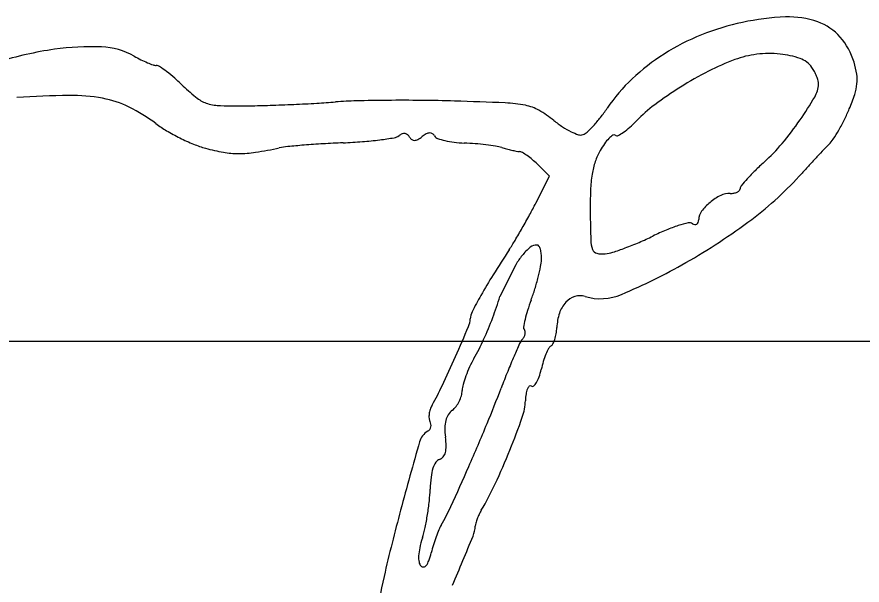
# Model space of a CAD drawing. Extents: x -8.2 to 38.5, y -0.1 to 21.9.
# Drawn here: x 26.0414 to 26.3296, y 8.4975 to 8.6913 of the extents above; entities that cross this region are included whole.
import ezdxf

# ---------------------------------------------------------------- set-up
doc = ezdxf.new("R2010")
doc.units = 0
doc.layers.add('GM_X_Adjacent_County', color=7, linetype='Continuous')
doc.layers.add('GM_X_Township', color=7, linetype='Continuous')

msp = doc.modelspace()

# ---------------------------------------------------------------- linework, layer by layer
at = {"layer": 'GM_X_Adjacent_County'}
msp.add_line((26.21158571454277, 8.606806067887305), (26.206111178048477, 8.595901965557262), dxfattribs=at)
msp.add_lwpolyline([(26.21835196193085, 8.62781987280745), (26.222996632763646, 8.637033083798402), (26.218903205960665, 8.641096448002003)], dxfattribs=at)
for centre, radius, start, end in [((26.30678146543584, 8.605551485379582), 0.08579404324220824, 102.06902987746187, 111.86476391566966), ((26.30708514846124, 8.60413104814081), 0.08724658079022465, 92.35311705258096, 102.06901102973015), ((26.30470091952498, 8.662151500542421), 0.029177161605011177, 70.36628057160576, 92.35309904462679), ((26.308306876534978, 8.67225938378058), 0.018445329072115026, 41.31622128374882, 70.36627290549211), ((26.303868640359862, 8.612810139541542), 0.0779727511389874, 111.86473057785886, 122.38852122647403), ((26.30511274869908, 8.66945170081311), 0.0226980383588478, 16.448840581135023, 41.31616526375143), ((26.066668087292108, 8.594262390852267), 0.08691071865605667, 87.61351471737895, 98.22032215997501), ((26.06925427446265, 8.656317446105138), 0.024801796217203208, 60.640754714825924, 87.61345156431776), ((26.072024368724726, 8.55718649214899), 0.12437152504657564, 98.22038537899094, 107.25216807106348), ((26.10521751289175, 8.720248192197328), 0.04855006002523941, 240.64075206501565, 243.6685432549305), ((26.30078038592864, 8.617678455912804), 0.07220752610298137, 122.38845765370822, 133.3337067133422), ((26.29753640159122, 8.646420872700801), 0.03237562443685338, 96.77017312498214, 110.46130548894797), ((26.298028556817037, 8.642275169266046), 0.03655043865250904, 84.26941402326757, 96.77017114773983), ((26.298738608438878, 8.649350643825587), 0.029439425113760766, 70.60821813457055, 84.26943429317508), ((26.101758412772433, 8.713258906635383), 0.04075163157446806, 243.66854848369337, 247.12116012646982), ((26.10001010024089, 8.709116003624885), 0.03625493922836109, 247.1212832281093, 250.40273203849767), ((26.08906764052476, 8.678381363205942), 0.0036304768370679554, 250.40270027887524, 268.1843171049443), ((26.08888421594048, 8.67259511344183), 0.002158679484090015, 55.90342550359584, 88.18434415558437), ((26.315229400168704, 8.599001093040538), 0.08298864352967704, 110.46128076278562, 117.22045152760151), ((26.305796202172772, 8.669400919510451), 0.008183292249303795, 35.201093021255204, 70.60828042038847), ((26.296686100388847, 8.666963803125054), 0.03148427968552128, 8.840453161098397, 16.448828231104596), ((26.060290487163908, 8.630356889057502), 0.05316523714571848, 52.740913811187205, 55.90344009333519), ((26.05995593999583, 8.629916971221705), 0.05371791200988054, 48.93162520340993, 52.74098532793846), ((26.338559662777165, 8.553644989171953), 0.13399332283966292, 117.22042183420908, 121.94138458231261), ((26.300986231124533, 8.666007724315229), 0.01406968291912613, 28.256438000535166, 35.2010812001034), ((26.299329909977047, 8.665117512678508), 0.015950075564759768, 21.93533216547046, 28.256432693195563), ((26.31481183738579, 8.669782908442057), 0.013140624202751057, 354.22494872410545, 8.840507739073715), ((26.043108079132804, 8.610582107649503), 0.0793633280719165, 46.08842188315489, 48.93175094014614), ((26.292351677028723, 8.626612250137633), 0.059925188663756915, 133.33370760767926, 145.92129366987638), ((26.301302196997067, 8.665911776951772), 0.013823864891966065, 15.371501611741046, 21.935344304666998), ((26.31097588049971, 8.668571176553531), 0.003791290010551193, 358.1843617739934, 15.371513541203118), ((26.143580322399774, 8.714946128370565), 0.06550392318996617, 226.088500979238, 231.66915257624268), ((26.334857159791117, 8.559583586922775), 0.12699507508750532, 121.94134727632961, 126.71843578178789), ((26.30535295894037, 8.668749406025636), 0.009417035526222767, 329.637447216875, 358.1844481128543), ((26.31129216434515, 8.670138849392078), 0.016678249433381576, 341.6470484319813, 354.22503778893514), ((26.063175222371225, 8.356137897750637), 0.30843256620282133, 90.73942684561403, 94.04172701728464), ((26.05994732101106, 8.606240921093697), 0.05830871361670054, 79.397450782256, 90.73939310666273), ((26.06421235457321, 8.629025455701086), 0.03512843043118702, 63.834631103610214, 79.3974100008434), ((26.10938602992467, 8.671696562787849), 0.01036977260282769, 231.66923674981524, 253.4587061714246), ((26.210273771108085, 8.724448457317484), 0.11960975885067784, 325.1937171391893, 329.6374791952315), ((26.261331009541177, 8.686713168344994), 0.06931687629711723, 337.2823191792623, 341.6470422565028), ((26.054962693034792, 8.610198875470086), 0.05610452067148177, 52.875922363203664, 63.83466237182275), ((26.11125349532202, 8.67798436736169), 0.01692903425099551, 253.45869822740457, 268.83919307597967), ((26.11697616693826, 8.960395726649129), 0.2993983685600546, 268.83914295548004, 270.7365066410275), ((26.11617325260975, 9.022873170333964), 0.36188097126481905, 270.7364680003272, 271.8337883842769), ((26.106593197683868, 9.322091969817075), 0.6612530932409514, 271.83379642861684, 272.53257359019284), ((26.10726770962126, 9.306821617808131), 0.6459678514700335, 272.53265371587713, 273.2344102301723), ((26.127786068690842, 8.943735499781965), 0.28230243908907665, 273.23442131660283, 274.5373133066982), ((26.160496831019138, 8.531538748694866), 0.13119019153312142, 91.43141029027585, 94.53733892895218), ((26.172131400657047, 8.065938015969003), 0.5969362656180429, 90.42256505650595, 91.43142262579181), ((26.17264358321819, 7.996518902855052), 0.6663572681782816, 89.41762044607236, 90.42258197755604), ((26.17360947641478, 8.091529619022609), 0.5713416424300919, 88.28983237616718, 89.41763339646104), ((26.152649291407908, 7.389511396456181), 1.273672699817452, 87.5115258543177, 88.28982873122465), ((26.20593496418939, 8.615613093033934), 0.046413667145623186, 78.94754310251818, 87.51156565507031), ((26.211880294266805, 8.646050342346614), 0.01540120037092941, 60.54347714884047, 78.94755549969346), ((26.194416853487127, 8.692866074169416), 0.058315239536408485, 322.0899124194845, 325.9212680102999), ((26.28807098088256, 8.622309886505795), 0.04874205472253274, 126.71840564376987, 136.4832562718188), ((26.201633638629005, 8.627907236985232), 0.036237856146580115, 50.83314670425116, 60.54355016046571), ((26.268698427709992, 8.68362864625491), 0.061329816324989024, 333.554748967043, 337.2823128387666), ((26.111380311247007, 8.68473123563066), 0.037372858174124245, 232.87594042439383, 239.55359209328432), ((26.24714814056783, 8.683779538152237), 0.03582658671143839, 230.83319221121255, 236.66441473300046), ((26.20351447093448, 8.685781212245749), 0.04678432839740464, 317.57030736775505, 322.08990003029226), ((26.225703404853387, 8.681529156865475), 0.037261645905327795, 311.59529011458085, 316.48325393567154), ((26.216548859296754, 8.720086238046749), 0.11196739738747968, 320.0154758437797, 325.1936746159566), ((26.26430127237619, 8.685815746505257), 0.06624086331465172, 330.036374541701, 333.5547465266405), ((26.129539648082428, 8.715625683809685), 0.07320899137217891, 239.5535794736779, 243.5911390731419), ((26.182331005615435, 8.648994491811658), 0.0027429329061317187, 92.97552479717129, 118.30751492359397), ((26.18227027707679, 8.650162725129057), 0.001573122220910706, 57.147411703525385, 92.97536396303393), ((26.241839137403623, 8.675708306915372), 0.026165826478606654, 236.66444473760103, 244.0445684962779), ((26.23928978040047, 8.670470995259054), 0.02034099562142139, 244.04454461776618, 251.78523903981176), ((26.23316346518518, 8.654904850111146), 0.003962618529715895, 289.1780058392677, 313.2212473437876), ((26.208001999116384, 8.681679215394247), 0.04070450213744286, 313.2212190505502, 317.5703633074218), ((26.23945297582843, 8.664942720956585), 0.01568231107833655, 296.4039396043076, 304.1702731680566), ((26.236286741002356, 8.66960688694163), 0.021319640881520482, 304.1702892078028, 311.5952860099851), ((26.271343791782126, 8.681755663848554), 0.0581118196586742, 326.4802316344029, 330.0364098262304), ((26.129495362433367, 8.715536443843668), 0.07310936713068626, 243.59111755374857, 247.63005182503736), ((26.144743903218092, 8.83271437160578), 0.18449477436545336, 272.4501924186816, 274.5010973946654), ((26.149559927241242, 8.771535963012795), 0.12312709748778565, 274.5010974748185, 277.2779734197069), ((26.14806339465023, 8.783253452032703), 0.134939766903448, 277.27800119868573, 279.37657235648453), ((26.169408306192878, 8.653991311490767), 0.003927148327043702, 279.37654727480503, 306.345401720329), ((26.17422496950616, 8.647445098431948), 0.0042001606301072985, 109.92988084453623, 126.34541034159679), ((26.17351208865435, 8.649411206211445), 0.0021088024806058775, 82.44605937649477, 109.92988529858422), ((26.173553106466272, 8.649720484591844), 0.0017968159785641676, 52.1573228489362, 82.44619497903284), ((26.172991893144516, 8.64899808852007), 0.002711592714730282, 29.901846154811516, 52.15727015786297), ((26.177794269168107, 8.651759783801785), 0.002828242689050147, 209.9018581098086, 233.25671385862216), ((26.176967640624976, 8.650652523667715), 0.001446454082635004, 233.2567222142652, 271.80858528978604), ((26.17693415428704, 8.651713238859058), 0.002507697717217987, 271.80842367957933, 298.9833902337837), ((26.172673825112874, 8.659404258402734), 0.011299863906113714, 298.9835747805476, 307.87462524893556), ((26.185846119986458, 8.64246821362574), 0.010155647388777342, 118.30737280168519, 127.87456124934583), ((26.18183728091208, 8.649492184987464), 0.002371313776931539, 30.795077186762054, 57.14759523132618), ((26.185561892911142, 8.651712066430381), 0.0019646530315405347, 210.795097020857, 249.97840766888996), ((26.192682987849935, 8.671254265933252), 0.022763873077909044, 249.9784676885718, 256.4889541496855), ((26.19393830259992, 8.676478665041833), 0.028136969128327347, 256.48898939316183, 262.9910029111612), ((26.23367935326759, 8.653421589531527), 0.002392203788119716, 251.7852420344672, 289.17799583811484), ((26.253516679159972, 8.639742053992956), 0.014368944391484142, 135.21426117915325, 144.51215780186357), ((26.24942636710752, 8.643801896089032), 0.008605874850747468, 123.79942810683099, 135.21429978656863), ((26.245061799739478, 8.650321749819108), 0.0007599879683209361, 56.46687827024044, 123.79943057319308), ((26.24600529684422, 8.65174543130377), 0.0009479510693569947, 236.46693501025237, 296.40402299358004), ((26.30989518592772, 8.65621990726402), 0.011870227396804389, 314.9337330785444, 326.4802832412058), ((26.115713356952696, 8.682048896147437), 0.03689666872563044, 247.63002042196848, 254.36720867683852), ((26.122091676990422, 8.704842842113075), 0.06056620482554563, 254.36714361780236, 260.26226638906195), ((26.099093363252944, 8.799571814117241), 0.1562069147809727, 278.72811156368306, 281.75292389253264), ((26.13650923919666, 8.61973419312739), 0.02748172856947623, 95.6505782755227, 101.75296968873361), ((26.163705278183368, 8.344867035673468), 0.303691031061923, 94.60254686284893, 95.65059395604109), ((26.165688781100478, 8.320230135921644), 0.32840764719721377, 93.46331527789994, 94.60257517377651), ((26.16904693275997, 8.264746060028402), 0.3839932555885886, 92.45014150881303, 93.46335347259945), ((26.195424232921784, 8.688564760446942), 0.04031406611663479, 262.99097767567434, 267.9568277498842), ((26.190835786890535, 8.559948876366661), 0.08838363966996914, 85.5701700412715, 87.95679675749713), ((26.190386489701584, 8.554150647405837), 0.09419925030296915, 83.29484745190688, 85.57010269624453), ((26.191655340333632, 8.564943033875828), 0.0833325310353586, 81.02191976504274, 83.29488340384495), ((26.202240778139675, 8.631942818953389), 0.01550169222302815, 73.12345812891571, 81.02187596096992), ((26.221325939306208, 8.694852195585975), 0.05023895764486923, 253.12349996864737, 255.07609288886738), ((26.223303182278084, 8.702270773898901), 0.05791650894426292, 255.0760958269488, 256.8311458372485), ((26.22188507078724, 8.69621017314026), 0.051692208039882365, 256.8312383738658, 258.59591350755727), ((26.258458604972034, 8.635401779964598), 0.020879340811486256, 150.2224678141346, 161.60098941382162), ((26.264260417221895, 8.63208208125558), 0.027563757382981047, 144.51219504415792, 150.22248558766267), ((26.25383325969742, 8.688818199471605), 0.06330718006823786, 312.0794262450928, 320.0153852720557), ((26.59179257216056, 8.385084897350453), 0.37928457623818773, 136.50997925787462, 137.03457849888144), ((26.379146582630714, 8.586808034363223), 0.0861795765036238, 134.93368535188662, 136.50998198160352), ((26.11689045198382, 8.67453445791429), 0.029814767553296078, 260.2622136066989, 270.27961138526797), ((26.116844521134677, 8.683947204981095), 0.03922762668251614, 270.27960403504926, 278.7280484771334), ((26.213891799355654, 8.656582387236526), 0.011266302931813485, 258.5957483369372, 264.0614168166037), ((26.212441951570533, 8.642644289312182), 0.0027469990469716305, 60.630156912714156, 84.06144548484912), ((26.203800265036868, 8.627288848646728), 0.020367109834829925, 55.2818005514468, 60.63019257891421), ((26.201628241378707, 8.62415422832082), 0.02418070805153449, 49.96334466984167, 55.28172996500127), ((26.62323977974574, 8.355795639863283), 0.42225884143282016, 137.03460587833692, 137.55668411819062), ((26.199108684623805, 8.621155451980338), 0.028097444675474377, 45.21120508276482, 49.96332342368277), ((26.26500647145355, 8.633223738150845), 0.027779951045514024, 161.601024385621, 170.78680379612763), ((26.365456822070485, 8.565192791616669), 0.10325530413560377, 132.07944376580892, 134.46950785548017), ((26.573805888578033, 8.401003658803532), 0.35527022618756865, 137.55669516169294, 138.1509656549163), ((26.282303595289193, 8.63041813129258), 0.04530313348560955, 170.7868092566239, 177.74038238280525), ((26.338521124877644, 8.592632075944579), 0.06480473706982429, 134.46958524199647, 137.8578107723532), ((26.22020321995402, 8.717705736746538), 0.11942446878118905, 306.95196982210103, 318.15101882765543), ((26.344566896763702, 8.587161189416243), 0.07295838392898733, 137.85779870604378, 140.33058858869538), ((26.38537804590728, 8.626351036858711), 0.14845779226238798, 177.74039802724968, 180.6125996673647), ((26.28527033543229, 8.63520464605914), 0.004047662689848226, 279.6601987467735, 295.69832853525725), ((26.285927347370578, 8.633839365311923), 0.0025325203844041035, 295.6984153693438, 316.32312509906), ((26.28704999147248, 8.632767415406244), 0.00098029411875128, 316.3228908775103, 358.18438292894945), ((26.28967453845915, 8.632684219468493), 0.0016455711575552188, 140.33055505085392, 178.18437797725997), ((26.289478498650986, 8.613990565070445), 0.018304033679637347, 116.14006459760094, 129.68161128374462), ((26.284467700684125, 8.62420078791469), 0.006930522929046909, 88.18440569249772, 116.14002526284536), ((26.284887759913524, 8.637452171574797), 0.006327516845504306, 268.1843380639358, 279.66024915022), ((26.08184647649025, 8.696636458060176), 0.1528707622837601, 331.5454238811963, 333.24593140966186), ((26.289043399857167, 8.614514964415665), 0.017622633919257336, 129.68156549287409, 143.3777219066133), ((25.99978648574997, 8.741107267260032), 0.2462061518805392, 330.35550171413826, 331.5454097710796), ((26.736400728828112, 8.630104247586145), 0.49950053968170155, 180.6125967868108, 181.71404237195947), ((26.27893814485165, 8.622025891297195), 0.005031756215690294, 143.377759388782, 178.18436490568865), ((26.28162495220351, 8.573260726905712), 0.049100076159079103, 107.37517068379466, 112.50160024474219), ((26.280509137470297, 8.576826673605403), 0.04536363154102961, 102.91467056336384, 107.3751566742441), ((26.16551492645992, 8.790406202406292), 0.21039791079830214, 299.62337072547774, 306.95198136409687), ((26.27077002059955, 8.619299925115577), 0.0017880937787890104, 56.46692965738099, 102.9147550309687), ((26.27283837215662, 8.622420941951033), 0.001956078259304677, 236.46683210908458, 261.53685066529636), ((26.272697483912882, 8.621474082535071), 0.0009987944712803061, 261.53694630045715, 302.9614689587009), ((26.27257571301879, 8.621661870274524), 0.0012226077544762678, 302.9614523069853, 339.4369636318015), ((26.2709285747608, 8.622279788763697), 0.0029818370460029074, 339.4367407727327, 358.1843893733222), ((26.01048866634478, 8.735016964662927), 0.23389240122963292, 329.1547412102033, 330.3554205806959), ((26.292881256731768, 8.546087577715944), 0.0785123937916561, 112.50155200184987, 116.10813816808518), ((26.13572036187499, 8.660229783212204), 0.08802910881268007, 326.6645184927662, 329.154724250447), ((26.2474001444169, 8.615471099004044), 0.010281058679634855, 181.714061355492, 199.6724452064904), ((26.21294145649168, 8.70872264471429), 0.10270190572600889, 290.46748037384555, 293.3321201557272), ((26.211199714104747, 8.712760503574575), 0.10709940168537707, 293.3321601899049, 296.1081195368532), ((26.55832336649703, 8.382256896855), 0.41779914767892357, 146.6645392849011, 148.04833013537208), ((26.22965077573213, 8.596777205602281), 0.02068559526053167, 129.51912204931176, 140.52290755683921), ((26.218684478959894, 8.610071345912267), 0.0034520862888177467, 88.18443356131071, 129.51913015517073), ((26.218769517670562, 8.61275414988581), 0.0007679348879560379, 31.89593562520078, 88.1843287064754), ((26.215434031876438, 8.610678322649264), 0.0046966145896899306, 17.105984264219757, 31.89591953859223), ((26.212216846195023, 8.609688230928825), 0.008062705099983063, 5.640510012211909, 17.105905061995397), ((26.2396558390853, 8.612702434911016), 0.0020567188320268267, 199.67237974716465, 255.91742830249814), ((26.21724721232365, 8.697186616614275), 0.09038851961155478, 287.64862686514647, 290.467437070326), ((26.228626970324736, 8.597620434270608), 0.01935924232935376, 140.52280675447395, 151.67429892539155), ((26.205258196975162, 8.609095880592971), 0.015052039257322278, 348.71897755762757, 358.18435525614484), ((26.205985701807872, 8.60907279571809), 0.014324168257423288, 358.184448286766, 5.640581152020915), ((26.24116745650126, 8.618728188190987), 0.008269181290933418, 255.9174200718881, 275.96503115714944), ((26.240658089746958, 8.623602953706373), 0.013170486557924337, 275.9651008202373, 287.64857936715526), ((26.15138668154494, 8.619841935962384), 0.06998488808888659, 345.6923168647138, 348.7189623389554), ((26.16457449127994, 8.792060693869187), 0.21230100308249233, 293.03105305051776, 299.6232910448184), ((26.358210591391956, 8.507066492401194), 0.18195479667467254, 148.04828754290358, 150.62396816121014), ((26.14251015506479, 8.622105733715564), 0.07914553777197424, 342.69527872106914, 345.69236467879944), ((26.150629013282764, 8.619576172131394), 0.07064174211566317, 339.4315391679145, 342.69534447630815), ((26.343011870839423, 8.515622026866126), 0.16451351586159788, 150.6239287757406, 152.83433140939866), ((26.09753063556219, 8.628767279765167), 0.11344541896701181, 339.35627850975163, 343.15991063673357), ((26.280901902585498, 8.570691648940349), 0.06850107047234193, 159.43154850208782, 162.55970379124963), ((26.236158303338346, 8.587111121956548), 0.01023296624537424, 137.69250596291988, 161.93021292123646), ((26.23369227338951, 8.589355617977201), 0.006898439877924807, 107.06854583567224, 137.69245524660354), ((26.23346077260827, 8.590109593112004), 0.0061097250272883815, 73.5293588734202, 107.06853905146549), ((26.24042016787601, 8.61364838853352), 0.018436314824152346, 253.52934631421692, 293.0310479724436), ((26.254236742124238, 8.579068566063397), 0.04055105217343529, 162.5596531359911, 167.19218803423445), ((26.188818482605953, 8.58856253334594), 0.007210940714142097, 336.7888025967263, 358.1843857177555), ((26.20166936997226, 8.588155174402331), 0.005646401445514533, 152.83430531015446, 178.18440683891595), ((26.09040508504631, 8.631451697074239), 0.12105985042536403, 335.52290887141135, 339.35632653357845), ((26.243990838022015, 8.584555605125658), 0.018471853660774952, 161.93015234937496, 177.5073032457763), ((25.284588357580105, 8.976325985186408), 0.9910770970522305, 336.1417815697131, 336.7887637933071), ((26.2152096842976, 8.58530806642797), 0.0010293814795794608, 170.87141603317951, 223.18438147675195), ((26.254708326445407, 8.578961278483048), 0.041034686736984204, 167.19208097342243, 170.87152895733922), ((26.20804909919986, 8.586120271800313), 0.01750392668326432, 350.5885127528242, 357.50728194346), ((26.2111457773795, 8.583913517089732), 0.003634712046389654, 332.7855356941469, 348.36816160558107), ((26.213685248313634, 8.583877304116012), 0.001061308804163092, 7.143031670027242, 43.18451691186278), ((26.21221608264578, 8.583693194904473), 0.002541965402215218, 348.3681656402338, 7.142904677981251), ((26.21162913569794, 8.585526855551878), 0.013875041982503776, 342.3531861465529, 350.58854367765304), ((26.12972517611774, 8.613551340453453), 0.07785693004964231, 330.18698111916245, 335.5230039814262), ((26.420076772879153, 8.484691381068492), 0.22803640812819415, 155.32797638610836, 156.50642559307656), ((26.218957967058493, 8.577076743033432), 0.006713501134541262, 140.30250222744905, 155.3279551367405), ((26.210032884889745, 8.58448583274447), 0.0048861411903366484, 320.30248288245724, 332.7854167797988), ((26.222644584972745, 8.580578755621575), 0.0017709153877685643, 299.901838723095, 333.45851487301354), ((26.214683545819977, 8.584555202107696), 0.010669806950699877, 333.45842316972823, 342.35313504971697), ((26.242543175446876, 8.567666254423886), 0.02244266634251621, 151.89946013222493, 157.4077322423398), ((26.224542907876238, 8.577277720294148), 0.0020370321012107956, 119.90189808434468, 151.89946304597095), ((25.782753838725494, 8.756004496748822), 0.44636579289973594, 334.7407328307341, 336.141711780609), ((26.228788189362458, 8.556787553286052), 0.03631665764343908, 150.1870242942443, 155.3180352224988), ((26.39661779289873, 8.494888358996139), 0.20245707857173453, 156.5063869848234, 158.09574642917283), ((26.2550867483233, 8.563407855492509), 0.03570324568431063, 163.03706573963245, 167.55917843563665), ((26.246435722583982, 8.566046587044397), 0.026658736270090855, 157.40778643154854, 163.0369957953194), ((26.233503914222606, 8.554620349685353), 0.04150653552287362, 155.3180218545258, 159.95994941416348), ((26.196574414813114, 8.576316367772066), 0.024216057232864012, 341.24808267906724, 347.5591068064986), ((26.22872587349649, 8.556363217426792), 0.03642054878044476, 159.9599786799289, 164.7127842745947), ((26.481296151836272, 8.46084053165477), 0.2937241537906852, 158.09573868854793, 159.29825147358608), ((26.209489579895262, 8.571931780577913), 0.010576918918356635, 329.5266455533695, 341.2480693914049), ((26.095693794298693, 8.60835067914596), 0.10034113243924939, 330.49805597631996, 334.7406675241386), ((26.202240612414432, 8.563602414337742), 0.008963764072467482, 164.7127895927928, 178.1844495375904), ((26.217792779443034, 8.563503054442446), 0.002463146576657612, 131.74216447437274, 157.79564576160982), ((26.216541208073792, 8.564905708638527), 0.0005832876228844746, 56.467012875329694, 131.74222154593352), ((26.21723469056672, 8.565952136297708), 0.0006720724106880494, 236.46698407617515, 311.25745821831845), ((26.214656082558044, 8.568891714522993), 0.004582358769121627, 311.25736499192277, 329.52663360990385), ((26.18611304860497, 8.56411363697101), 0.007171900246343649, 343.59801098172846, 358.18435346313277), ((25.837659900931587, 8.704072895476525), 0.3943380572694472, 337.4102776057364, 339.29824542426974), ((26.234756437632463, 8.559793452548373), 0.019930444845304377, 171.5792547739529, 178.18431638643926), ((26.22239926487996, 8.561622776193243), 0.007438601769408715, 157.7956601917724, 171.57927862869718), ((26.181947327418, 8.565314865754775), 0.011505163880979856, 323.254164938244, 333.45020686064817), ((26.18182569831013, 8.565375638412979), 0.011641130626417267, 333.4502130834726, 343.59799256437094), ((26.19617565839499, 8.56101643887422), 0.018669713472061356, 340.5091955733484, 358.1844230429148), ((26.19048270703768, 8.55476466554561), 0.008549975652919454, 161.67537279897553, 172.64417380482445), ((26.190281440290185, 8.554831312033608), 0.008337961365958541, 150.49796534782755, 161.67529380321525), ((26.193753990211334, 8.552234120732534), 0.006242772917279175, 127.87453478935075, 147.1151919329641), ((26.185841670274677, 8.562407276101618), 0.006645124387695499, 307.8744917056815, 323.2540739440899), ((26.188997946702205, 8.554956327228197), 0.007052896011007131, 172.64408433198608, 184.54676802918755), ((26.184518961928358, 8.554600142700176), 0.0025597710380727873, 184.54672562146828, 209.90180773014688), ((26.19713634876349, 8.551226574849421), 0.009790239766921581, 165.47383402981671, 180.14120557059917), ((26.19409247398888, 8.55201526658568), 0.006645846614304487, 147.11514516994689, 165.47390883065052), ((25.949805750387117, 8.648215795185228), 0.2800159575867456, 338.06190136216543, 340.50925484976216), ((26.180224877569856, 8.55202035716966), 0.002415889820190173, 324.0577281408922, 346.4972579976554), ((26.180057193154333, 8.552034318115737), 0.002587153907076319, 8.417973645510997, 29.901931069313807), ((26.180124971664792, 8.552044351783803), 0.002518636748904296, 346.49716351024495, 8.417899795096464), ((26.212450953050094, 8.55126431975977), 0.02510489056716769, 180.14121004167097, 187.40182222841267), ((25.398934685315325, 8.886605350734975), 0.8695200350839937, 336.3649136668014, 337.41021061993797), ((26.184541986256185, 8.544779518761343), 0.006028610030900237, 120.33002138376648, 164.0984684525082), ((26.180365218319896, 8.551918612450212), 0.0022425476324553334, 300.3299964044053, 324.0576676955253), ((26.1574812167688, 8.544123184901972), 0.03032675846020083, 1.48180043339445, 7.4018875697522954), ((27.81365497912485, 8.080668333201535), 1.6999614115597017, 164.09849888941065, 164.9141581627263), ((26.18004198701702, 8.544706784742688), 0.007758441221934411, 345.17004519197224, 1.4818270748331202), ((26.183917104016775, 8.543680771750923), 0.003749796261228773, 319.9928501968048, 345.16997488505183), ((25.987394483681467, 8.633076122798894), 0.23949284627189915, 335.0398514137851, 338.06191402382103), ((26.191002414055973, 8.534972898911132), 0.00807591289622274, 146.7365127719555, 162.584883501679), ((26.18636957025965, 8.538011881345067), 0.0025352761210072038, 109.1779389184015, 146.73646313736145), ((26.18459610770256, 8.543110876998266), 0.002863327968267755, 289.1780429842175, 319.9928288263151), ((26.198740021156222, 8.53254585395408), 0.016185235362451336, 162.5849383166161, 173.48331145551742), ((25.25729050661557, 8.948591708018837), 1.0241336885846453, 335.52792964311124, 336.36490266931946), ((26.233346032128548, 8.52859278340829), 0.051016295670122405, 173.48330838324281, 178.11561419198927), ((26.113862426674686, 8.574210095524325), 0.09999607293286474, 329.2361716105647, 335.0399098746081), ((26.128454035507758, 8.53204379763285), 0.05393245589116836, 353.8040376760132, 358.11560931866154), ((26.088903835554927, 8.536337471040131), 0.09371503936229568, 350.9533960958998, 353.80405788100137), ((26.779046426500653, 8.359553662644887), 0.6284242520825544, 164.91422599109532, 167.04167176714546), ((26.12820987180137, 8.552203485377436), 0.06725116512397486, 329.41821057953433, 335.5279306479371), ((26.215487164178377, 8.513716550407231), 0.018270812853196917, 149.23626240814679, 154.3429920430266), ((26.091886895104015, 8.535862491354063), 0.0906944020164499, 348.0828121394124, 350.9534097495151), ((26.214847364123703, 8.513786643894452), 0.017654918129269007, 159.07071992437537, 163.9112642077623), ((26.217270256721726, 8.512860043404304), 0.02024894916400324, 154.3429671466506, 159.0708024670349), ((26.14268344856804, 8.525142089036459), 0.03877892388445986, 342.6663521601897, 348.08277403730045), ((26.237017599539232, 8.49509103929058), 0.055920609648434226, 157.58399641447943, 160.24492202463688), ((26.196733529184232, 8.51170808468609), 0.012343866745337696, 149.41815598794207, 157.58393101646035), ((26.187955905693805, 8.517978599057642), 0.009773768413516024, 337.49764255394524, 358.18441241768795), ((26.201839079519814, 8.517538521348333), 0.004116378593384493, 163.91125522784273, 178.18440336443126), ((26.219930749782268, 8.50103247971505), 0.042143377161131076, 162.66637864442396, 167.43705280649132), ((26.243638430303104, 8.49271337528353), 0.06295542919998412, 160.24502445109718, 162.8818890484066), ((23.819951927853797, 9.498950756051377), 2.5729259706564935, 337.0940794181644, 337.49767047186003), ((26.236112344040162, 8.495031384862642), 0.05508045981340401, 162.88196734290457, 165.79679024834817), ((26.18776468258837, 8.506980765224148), 0.00935344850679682, 177.05512058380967, 189.85359445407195), ((26.194881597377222, 8.506614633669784), 0.016479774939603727, 167.43709033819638, 177.0550683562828), ((26.152656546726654, 8.516153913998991), 0.03100688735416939, 340.54324498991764, 345.7968059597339), ((26.181094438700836, 8.50582218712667), 0.0025833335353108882, 189.85358615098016, 223.1843545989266), ((26.176556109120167, 8.507710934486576), 0.005659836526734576, 322.0357509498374, 340.54320515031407), ((26.179993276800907, 8.504788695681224), 0.0010731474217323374, 223.1844600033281, 276.6730595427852), ((26.179962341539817, 8.505053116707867), 0.0013393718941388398, 276.67301573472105, 322.0356979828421), ((26.30808645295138, 8.46792262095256), 0.14515711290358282, 167.04167614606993, 173.35796748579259)]:
    msp.add_arc(centre, radius, start, end, dxfattribs=at)
at = {"layer": 'GM_X_Township'}
msp.add_line((24.591264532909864, 8.580698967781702), (28.091264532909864, 8.580698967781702), dxfattribs=at)

doc.saveas('drawing.dxf')
